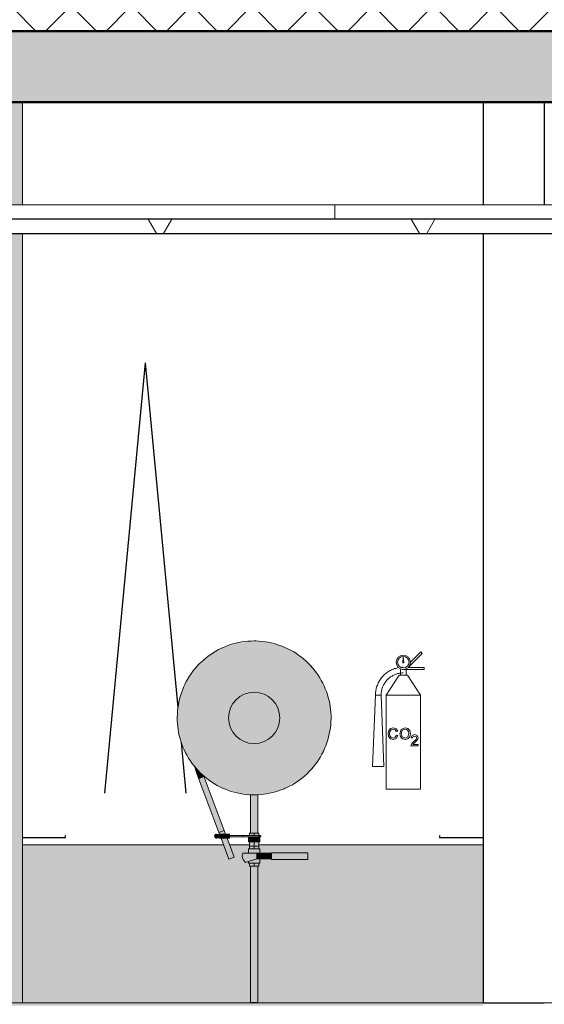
# Model space of a CAD drawing. Extents: x 50445 to 145605, y -10968 to 41989.
# Tile 282 of 338: x 98629 to 100471, y 12182 to 15637. Entities that reach past the tile are written whole.
import ezdxf

# ---------------------------------------------------------------- set-up
doc = ezdxf.new("R2010")
doc.units = 0
doc.header["$LTSCALE"] = 414.30304
doc.header["$MEASUREMENT"] = 0
doc.linetypes.add('stramien', pattern=[22.225, 12.7, -3.175, 3.175, -3.175])
doc.layers.get('0').update_dxf_attribs({"linetype": 'CONTINUOUS'})
for name, color, linetype, lineweight in [('A-CLNG-PATT', 5, 'CONTINUOUS', 25), ('A-CLNG-SUSP', 5, 'CONTINUOUS', 25), ('A-DETL', 5, 'CONTINUOUS', 18), ('A-FLOR-OTLN', 6, 'CONTINUOUS', 18), ('A-FLOR-PATT', 8, 'CONTINUOUS', 50), ('A-GENM', 6, 'CONTINUOUS', 18), ('A-GLAZ', 6, 'CONTINUOUS', 18), ('A-GLAZ-GLAS', 6, 'CONTINUOUS', 25), ('I-WALL', 2, 'CONTINUOUS', 25), ('M-EQPT', 2, 'CONTINUOUS', 18), ('P-SANR-FIXT', 6, 'CONTINUOUS', 18), ('S-COLS', 6, 'CONTINUOUS', 18)]:
    doc.layers.add(name, color=color, linetype=linetype, lineweight=lineweight)
doc.layers.get('A-GLAZ').off()

# ---------------------------------------------------------------- blocks, each defined once
blk = doc.blocks.new('65_KA_brandslanghaspel - 65_KA_brandslanghaspel-V72-plotview doorsnede C C  -  1 op 100')
at = {"layer": 'P-SANR-FIXT'}
for points in [[(18272.8, 12250), (18272.8, 12254), (18217.5, 12259.8), (18164.6, 12277), (18116.5, 12304.8), (18075.1, 12342), (18042.5, 12387), (18019.8, 12437.8), (18008.3, 12492.2), (18008.3, 12547.8), (18020.3, 12603.3), (18044.2, 12655.4), (18075.1, 12698), (18120.6, 12737.6), (18169.7, 12764.6), (18221.5, 12780.6), (18272.8, 12786), (18272.8, 12790), (18212.7, 12782.8), (18157.6, 12763.8), (18105.7, 12730.9), (18094, 12721.6), (18072.2, 12700.7), (18036.5, 12650.1), (18024.6, 12625.5), (18014.5, 12597.2), (18008, 12570.9), (18004.3, 12546.3), (18005.3, 12486.5), (18010.5, 12457.5), (18014.4, 12444.5), (18018, 12431.7), (18023.8, 12416.7), (18042.9, 12379.1), (18060.2, 12354.2), (18070.2, 12342), (18075.1, 12336.9), (18085.2, 12327.4), (18110.4, 12304.8), (18130.7, 12290.8), (18165, 12272.7), (18223.3, 12254.9), (18247.8, 12251.5), (18259.8, 12251.1)], [(18272.8, 12254), (18272.8, 12430), (18242, 12435.5), (18215, 12451.1), (18194.9, 12475), (18184.2, 12504.4), (18184.2, 12535.6), (18194.9, 12565), (18215, 12588.9), (18242, 12604.6), (18272.8, 12610), (18272.8, 12786), (18217.5, 12780.2), (18164.6, 12763), (18116.5, 12735.2), (18075.1, 12698), (18041.2, 12650.1), (18019.8, 12602.2), (18008.3, 12547.8), (18008.3, 12492.2), (18020.9, 12435.5), (18042.5, 12387), (18075.1, 12342), (18116.5, 12304.8), (18164.6, 12277), (18217.5, 12259.8), (18229.2, 12258.6)], [(18272.8, 12254), (18328.1, 12259.8), (18381, 12277), (18429.2, 12304.8), (18470.5, 12342), (18503.2, 12387), (18525.8, 12437.8), (18537.4, 12492.2), (18537.4, 12547.8), (18525.8, 12602.2), (18503.2, 12653), (18470.5, 12698), (18429.2, 12735.2), (18381, 12763), (18328.1, 12780.2), (18272.8, 12786), (18272.8, 12610), (18303.6, 12604.6), (18330.7, 12588.9), (18350.8, 12565), (18361.5, 12535.6), (18361.5, 12504.4), (18350.8, 12475), (18330.7, 12451.1), (18303.6, 12435.4), (18272.8, 12430), (18272.8, 12292.4)], [(18272.8, 12430), (18296.1, 12433.1), (18317.8, 12442.1), (18336.5, 12456.4), (18350.8, 12475), (18359.8, 12496.7), (18362.8, 12520), (18359.8, 12543.3), (18350.8, 12565), (18336.5, 12583.6), (18317.8, 12597.9), (18296.1, 12606.9), (18272.8, 12610), (18249.5, 12606.9), (18227.8, 12597.9), (18209.2, 12583.6), (18194.9, 12565), (18185.9, 12543.3), (18182.8, 12520), (18185.9, 12496.7), (18194.9, 12475), (18209.2, 12456.4), (18229.2, 12441.5), (18249.5, 12433.1)], [(18541.6, 12497.9), (18542.4, 12526.4), (18541.8, 12522.4), (18541.3, 12505.9)], [(18078.5, 12304.9), (18096.9, 12313), (18094, 12319.1), (18068.7, 12344.1), (18065.4, 12347.1), (18078.1, 12306)], [(18149, 12117.8), (18167.7, 12124.8), (18096.9, 12311.9), (18078.5, 12304.8), (18148.9, 12117.9)], [(18272.8, 12115), (18285.3, 12115), (18284.4, 12251.2), (18268.5, 12250.4), (18260.3, 12250), (18260.8, 12115), (18269.6, 12115)], [(18140.3, 12103.3), (18144, 12104), (18140.5, 12104), (18140.1, 12103.4)], [(18141.1, 12105), (18146.1, 12106.7), (18140.5, 12106), (18140.8, 12105.5)], [(18186.2, 12097.5), (18186.2, 12112.5), (18150.5, 12111.5), (18150.5, 12097.5)], [(18193.2, 12103.3), (18191.6, 12105), (18187.7, 12103.3)], [(18191.6, 12105), (18193.2, 12106.7), (18189.3, 12106), (18191.5, 12105)], [(18233.1, 12103.1), (18234.4, 12104.5), (18234.5, 12105), (18193.9, 12104), (18193.6, 12103.1), (18229.2, 12103.1)], [(18194.2, 12105), (18234.2, 12106), (18233.1, 12106.9), (18193.9, 12106), (18194.1, 12105.5)], [(18272.8, 12085), (18272.8, 12100), (18252.8, 12100), (18252.8, 12085)], [(18292.8, 12085), (18292.8, 12100), (18272.8, 12100), (18272.8, 12085)], [(18242.6, 12012.9), (18280, 12025), (18280, 12045), (18232.5, 12045), (18231.2, 12038), (18231.6, 12030.8), (18233.7, 12024), (18237.5, 12017.9)], [(18296.1, 12025), (18296.1, 12045), (18280, 12045), (18280, 12025)], [(18296.1, 12025), (18333.9, 12025), (18333.9, 12045), (18296.1, 12045)], [(18460.9, 12023), (18460.9, 12047), (18333.9, 12047), (18333.9, 12023)], [(18272.8, 11521.4), (18285.3, 11521.4), (18284.9, 12000), (18260.3, 12000), (18260.8, 11521.4), (18269.6, 11521.4)]]:
    blk.add_hatch(color=256, dxfattribs=at).paths.add_polyline_path(points, flags=0)
h = blk.add_hatch(color=256, dxfattribs=at)
h.paths.add_polyline_path([(18272.8, 12250), (18333, 12257.2), (18388.1, 12276.2), (18439.9, 12309.1), (18446.8, 12314.1), (18473.5, 12339.3), (18507.7, 12387), (18521.1, 12414.5), (18531.2, 12442.8), (18537.7, 12469.1), (18541.3, 12493.7), (18540.4, 12553.5), (18535.1, 12582.5), (18531.3, 12595.5), (18527.6, 12608.3), (18521.9, 12623.3), (18502.8, 12660.9), (18485.4, 12685.8), (18475.4, 12698), (18470.5, 12703.1), (18460.5, 12712.6), (18435.3, 12735.2), (18415, 12749.2), (18380.7, 12767.3), (18322.4, 12785.1), (18297.9, 12788.5), (18272.8, 12788.8), (18272.8, 12786), (18328.1, 12780.2), (18381, 12763), (18429.2, 12735.2), (18470.5, 12698), (18504.5, 12650.1), (18525.8, 12602.2), (18537.4, 12547.8), (18537.4, 12492.2), (18524.8, 12435.5), (18501.5, 12384.6), (18470.5, 12342), (18425, 12302.4), (18376, 12275.4), (18324.1, 12259.4), (18272.8, 12254), (18272.8, 12251.2)], flags=0)
h.paths.add_polyline_path([(18532.3, 12590.7), (18529.2, 12602.2), (18532.2, 12591.1)], flags=0)
h = blk.add_hatch(color=256, dxfattribs=at)
h.paths.add_polyline_path([(18146.1, 12106.7), (18141.1, 12105), (18140.3, 12106.7), (18145.4, 12106.7)], flags=0)
h.paths.add_polyline_path([(18139.2, 12097.8), (18146.1, 12099.7), (18147.9, 12103.1), (18146.1, 12104), (18146.6, 12106.9), (18148.4, 12107), (18146.1, 12110.6), (18143.1, 12112.3), (18135.9, 12110.3), (18134.7, 12108.8), (18133.7, 12105), (18134.7, 12101.3)], flags=0)
h.paths.add_polyline_path([(18144.3, 12103.3), (18140.1, 12103.4), (18141.2, 12105), (18146.1, 12103.3)], flags=0)
h = blk.add_hatch(color=256, dxfattribs=at)
h.paths.add_polyline_path([(18146.1, 12105), (18150.5, 12106), (18150.5, 12106.9), (18146.1, 12106), (18146.1, 12105)], flags=0)
h.paths.add_polyline_path([(18186.2, 12105), (18187.7, 12106), (18187, 12106.9), (18186.2, 12106), (18186.2, 12105)], flags=0)
h = blk.add_hatch(color=256, dxfattribs=at)
h.paths.add_polyline_path([(18146.1, 12103.1), (18150.5, 12104.1), (18150.5, 12105), (18146.1, 12104), (18146.1, 12103.1)], flags=0)
h.paths.add_polyline_path([(18186.2, 12103.1), (18187.7, 12104), (18186.8, 12105), (18186.2, 12104), (18186.2, 12103.1)], flags=0)
h = blk.add_hatch(color=256, dxfattribs=at)
h.paths.add_polyline_path([(18184.2, 12024.2), (18202.6, 12032.1), (18176.9, 12097.5), (18156.6, 12097.5), (18184.2, 12024.3)], flags=0)
h.paths.add_polyline_path([(18167, 12112.5), (18172.3, 12112.5), (18167.4, 12124.7), (18149, 12117.8), (18151.7, 12112.5), (18166.7, 12112.5)], flags=0)
h = blk.add_hatch(color=256, dxfattribs=at)
h.paths.add_polyline_path([(18193.2, 12106.7), (18193.6, 12106.9), (18234.2, 12106), (18234.5, 12105), (18285.5, 12106), (18284.6, 12107), (18192.8, 12106.7)], flags=0)
h.paths.add_polyline_path([(18194.2, 12105), (18192.9, 12106.4), (18191.6, 12105), (18194.1, 12105)], flags=0)
h.paths.add_polyline_path([(18187.7, 12105), (18189.3, 12106), (18187.7, 12105.5), (18187.7, 12105.4)], flags=0)
h = blk.add_hatch(color=256, dxfattribs=at)
h.paths.add_polyline_path([(18278.7, 12103), (18285.5, 12104), (18285.7, 12105), (18234.2, 12104), (18233.1, 12103.1), (18233.9, 12103)], flags=0)
h.paths.add_polyline_path([(18193.2, 12103.3), (18193.6, 12105), (18192.7, 12103.9), (18193, 12103.5)], flags=0)
h.paths.add_polyline_path([(18187.7, 12103.3), (18188.9, 12105), (18187.7, 12103.9), (18187.7, 12103.5)], flags=0)
h = blk.add_hatch(color=256, dxfattribs=at)
h.paths.add_polyline_path([(18256.8, 12070), (18272.8, 12070), (18272.8, 12085), (18256.8, 12085)], flags=0)
h.paths.add_polyline_path([(18256.8, 12100), (18272.8, 12100.4), (18272.8, 12103), (18256.8, 12103), (18256.8, 12100)], flags=0)
h.paths.add_polyline_path([(18256.8, 12107), (18272.8, 12107.8), (18272.8, 12115), (18256.8, 12115), (18256.8, 12110)], flags=0)
h = blk.add_hatch(color=256, dxfattribs=at)
h.paths.add_polyline_path([(18272.8, 12070), (18288.8, 12070), (18288.8, 12085), (18272.8, 12085)], flags=0)
h.paths.add_polyline_path([(18288.8, 12100), (18288.6, 12115), (18272.8, 12115), (18272.8, 12107), (18285.5, 12106), (18285.1, 12103.3), (18284.6, 12103), (18272.8, 12103), (18272.8, 12100), (18288.6, 12100)], flags=0)
h.paths.add_polyline_path([(18288.2, 12105), (18285.7, 12106.4), (18288.4, 12106), (18288.3, 12105.5)], flags=0)
h.paths.add_polyline_path([(18288.6, 12103.2), (18287.1, 12104.5), (18288.4, 12104)], flags=0)
h = blk.add_hatch(color=256, dxfattribs=at)
h.paths.add_polyline_path([(18290.5, 12103.1), (18294.8, 12105), (18290.6, 12105)], flags=0)
h.paths.add_polyline_path([(18288.6, 12103.2), (18287.1, 12104.5), (18285.7, 12103.6)], flags=0)
h = blk.add_hatch(color=256, dxfattribs=at)
h.paths.add_polyline_path([(18290.6, 12105), (18294.8, 12105), (18290.5, 12106.9)], flags=0)
h.paths.add_polyline_path([(18288.2, 12105), (18288.6, 12106.8), (18287.1, 12105.5)], flags=0)
h = blk.add_hatch(color=256, dxfattribs=at)
h.paths.add_polyline_path([(18252.8, 12010), (18292.8, 12010), (18292.1, 12025), (18279.4, 12024), (18252.8, 12015.9), (18252.8, 12012.9)], flags=0)
h.paths.add_polyline_path([(18254.9, 12045), (18292.8, 12045), (18292.1, 12060), (18252.8, 12060), (18253.5, 12045)], flags=0)
h = blk.add_hatch(color=256, dxfattribs=at)
h.paths.add_polyline_path([(18272.8, 12000), (18272.8, 12010), (18256.8, 12010), (18256.8, 12000)], flags=0)
h.paths.add_polyline_path([(18267.6, 12060), (18272.8, 12060), (18271.8, 12070), (18256.8, 12070), (18256.8, 12060), (18262.8, 12060)], flags=0)
h = blk.add_hatch(color=256, dxfattribs=at)
h.paths.add_polyline_path([(18288.8, 12000), (18288.8, 12010), (18272.8, 12010), (18272.8, 12000)], flags=0)
h.paths.add_polyline_path([(18282.8, 12060), (18288.8, 12060), (18288.8, 12070), (18272.8, 12070), (18272.8, 12060), (18278.2, 12060)], flags=0)
for p, q in [((18078.5, 12304.9), (18149, 12117.8)), ((18097.2, 12312), (18095, 12318.2)), ((18167.7, 12124.8), (18097.2, 12312)), ((18260.3, 12251.1), (18260.3, 12115)), ((18285.3, 12115), (18285.3, 12251.3)), ((18141, 12103), (18140.9, 12103)), ((18150.5, 12107), (18146.1, 12107)), ((18146.1, 12103), (18150.5, 12103)), ((18147.9, 12103), (18150.5, 12103)), ((18150.5, 12107), (18148.4, 12107)), ((18149, 12117.8), (18167.7, 12124.8)), ((18167.7, 12124.8), (18149, 12117.8)), ((18149, 12117.8), (18151, 12112.5)), ((18186.2, 12112.5), (18150.5, 12112.5)), ((18150.5, 12097.5), (18150.5, 12112.5)), ((18150.5, 12097.5), (18186.2, 12097.5)), ((18156.5, 12097.8), (18184.2, 12024.2)), ((18172.4, 12112.3), (18167.7, 12124.8)), ((18203, 12031.3), (18177.8, 12098)), ((18186.2, 12112.5), (18186.2, 12097.5)), ((18284.6, 12107), (18186.2, 12107)), ((18187.7, 12107), (18186.2, 12107)), ((18186.2, 12103), (18284.6, 12103)), ((18186.2, 12103), (18187.7, 12103)), ((18232.6, 12107), (18192.3, 12107)), ((18192.3, 12103), (18232.6, 12103)), ((18252.8, 12100), (18272.8, 12100)), ((18252.8, 12085), (18252.8, 12100)), ((18256.8, 12115), (18272.8, 12115)), ((18256.8, 12106.7), (18256.8, 12115)), ((18256.8, 12100), (18256.8, 12103.3)), ((18272.8, 12115), (18288.8, 12115)), ((18272.8, 12115), (18272.8, 12106.7)), ((18272.8, 12103.3), (18272.8, 12100)), ((18272.8, 12100), (18292.8, 12100)), ((18272.8, 12085), (18272.8, 12100)), ((18288.8, 12100), (18288.8, 12115)), ((18292.8, 12085), (18292.8, 12100)), ((18272.8, 12085), (18252.8, 12085)), ((18252.8, 12060), (18252.8, 12045)), ((18252.8, 12060), (18292.8, 12060)), ((18256.8, 12070), (18256.8, 12085)), ((18272.8, 12070), (18256.8, 12070)), ((18256.8, 12070), (18272.8, 12070)), ((18256.8, 12060), (18256.8, 12070)), ((18292.8, 12085), (18272.8, 12085)), ((18272.8, 12085), (18272.8, 12070)), ((18288.8, 12070), (18272.8, 12070)), ((18272.8, 12070), (18288.8, 12070)), ((18272.8, 12070), (18272.8, 12060)), ((18288.8, 12070), (18288.8, 12085)), ((18288.8, 12060), (18288.8, 12070)), ((18292.8, 12045), (18292.8, 12060)), ((18203, 12031.3), (18184.2, 12024.2)), ((18280, 12045), (18232.5, 12045)), ((18242.6, 12012.9), (18282.8, 12025)), ((18280, 12045), (18296.1, 12045)), ((18296.1, 12025), (18280, 12025)), ((18292.8, 12010), (18292.8, 12025)), ((18296.1, 12045), (18333.9, 12045)), ((18296.1, 12025), (18296.1, 12045)), ((18333.9, 12025), (18296.1, 12025)), ((18333.9, 12047), (18460.9, 12047)), ((18333.9, 12023), (18333.9, 12047)), ((18460.9, 12047), (18460.9, 12023)), ((18252.8, 12015.9), (18252.8, 12010)), ((18292.8, 12010), (18252.8, 12010)), ((18256.8, 12000), (18256.8, 12010)), ((18272.8, 12000), (18256.8, 12000)), ((18260.3, 12000), (18260.3, 11521.4)), ((18272.8, 12010), (18272.8, 12000)), ((18288.8, 12000), (18272.8, 12000)), ((18285.3, 11521.4), (18285.3, 12000)), ((18288.8, 12000), (18288.8, 12010)), ((18460.9, 12023), (18333.9, 12023)), ((18285.3, 11521.4), (18260.3, 11521.4))]:
    blk.add_line(p, q, dxfattribs=at)
at = {"layer": 'P-SANR-FIXT', "flags": 128}
for points in [[(18272.8, 12790), (18262, 12789.8), (18251.2, 12789.1), (18240.5, 12788.1), (18229.8, 12786.6), (18219.2, 12784.6), (18208.6, 12782.3), (18198.2, 12779.5), (18187.9, 12776.3), (18177.7, 12772.7), (18167.7, 12768.7), (18157.8, 12764.3), (18148.1, 12759.5), (18138.7, 12754.3), (18129.4, 12748.8), (18120.4, 12742.8), (18111.6, 12736.6), (18103.1, 12729.9), (18094.8, 12723), (18086.8, 12715.7), (18079.1, 12708.1), (18071.8, 12700.2), (18064.7, 12692), (18058, 12683.6), (18051.6, 12674.9), (18045.6, 12665.9), (18040, 12656.7), (18034.7, 12647.3), (18029.8, 12637.6), (18025.3, 12627.8), (18021.2, 12617.8), (18017.5, 12607.7), (18014.2, 12597.4), (18011.3, 12587), (18008.8, 12576.5), (18006.8, 12565.9), (18005.1, 12555.2), (18003.9, 12544.5), (18003.2, 12533.7), (18002.8, 12522.9), (18002.9, 12512.1), (18003.5, 12501.3), (18004.4, 12490.6), (18005.8, 12479.9), (18007.6, 12469.2), (18009.9, 12458.7), (18012.5, 12448.2), (18015.6, 12437.8), (18019.1, 12427.6), (18023, 12417.5), (18027.3, 12407.6), (18032, 12397.9), (18037.1, 12388.4), (18042.5, 12379.1), (18048.4, 12370), (18054.5, 12361.1), (18061.1, 12352.5), (18067.9, 12344.2), (18075.1, 12336.1), (18082.6, 12328.4), (18090.5, 12320.9), (18098.6, 12313.8), (18106.9, 12307), (18115.6, 12300.5), (18124.5, 12294.4), (18133.6, 12288.6), (18143, 12283.3), (18152.6, 12278.3), (18162.3, 12273.6), (18172.3, 12269.4), (18182.4, 12265.6), (18192.6, 12262.2), (18203, 12259.2), (18213.5, 12256.6), (18224.1, 12254.4), (18234.7, 12252.7), (18245.4, 12251.4), (18256.2, 12250.5), (18267, 12250.1), (18272.8, 12250)], [(18272.8, 12790), (18262, 12789.8), (18251.2, 12789.1), (18240.5, 12788.1), (18229.8, 12786.6), (18219.2, 12784.6), (18208.6, 12782.3), (18198.2, 12779.5), (18187.9, 12776.3), (18177.7, 12772.7), (18167.7, 12768.7), (18164, 12767)], [(18272.8, 12250), (18283.6, 12250.2), (18294.4, 12250.9), (18305.1, 12251.9), (18315.8, 12253.4), (18326.5, 12255.4), (18337, 12257.7), (18347.4, 12260.5), (18357.8, 12263.7), (18367.9, 12267.3), (18378, 12271.3), (18387.8, 12275.7), (18397.5, 12280.5), (18407, 12285.7), (18416.2, 12291.2), (18425.3, 12297.2), (18434.1, 12303.4), (18442.6, 12310.1), (18450.9, 12317), (18458.8, 12324.3), (18466.5, 12331.9), (18473.9, 12339.8), (18480.9, 12348), (18487.6, 12356.4), (18494, 12365.1), (18500, 12374.1), (18505.7, 12383.3), (18511, 12392.7), (18515.9, 12402.4), (18520.4, 12412.2), (18524.5, 12422.2), (18528.2, 12432.3), (18531.5, 12442.6), (18534.4, 12453), (18536.8, 12463.5), (18538.9, 12474.1), (18540.5, 12484.8), (18541.7, 12495.5), (18542.5, 12506.3), (18542.8, 12517.1), (18542.7, 12527.9), (18542.2, 12538.7), (18541.2, 12549.4), (18539.8, 12560.1), (18538, 12570.8), (18535.8, 12581.3), (18533.1, 12591.8), (18530, 12602.2), (18526.5, 12612.4), (18522.6, 12622.5), (18518.3, 12632.4), (18513.6, 12642.1), (18508.6, 12651.6), (18503.1, 12660.9), (18497.3, 12670), (18491.1, 12678.9), (18484.6, 12687.5), (18477.7, 12695.8), (18470.5, 12703.9), (18463, 12711.6), (18455.2, 12719.1), (18447.1, 12726.2), (18438.7, 12733), (18430.1, 12739.5), (18421.2, 12745.6), (18412, 12751.4), (18402.6, 12756.7), (18393.1, 12761.7), (18383.3, 12766.4), (18373.4, 12770.6), (18363.3, 12774.4), (18353, 12777.8), (18342.7, 12780.8), (18332.2, 12783.4), (18321.6, 12785.6), (18310.9, 12787.3), (18300.2, 12788.6), (18289.4, 12789.5), (18278.7, 12789.9), (18272.8, 12790)], [(18473.2, 12700.9), (18470.5, 12703.9), (18463, 12711.6), (18455.2, 12719.1), (18447.1, 12726.2), (18438.7, 12733), (18430.1, 12739.5), (18421.2, 12745.6), (18412, 12751.4), (18402.6, 12756.7), (18393.1, 12761.7), (18383.3, 12766.4), (18373.4, 12770.6), (18363.3, 12774.4), (18353, 12777.8), (18342.7, 12780.8), (18332.2, 12783.4), (18321.6, 12785.6), (18310.9, 12787.3), (18300.2, 12788.6), (18289.4, 12789.5), (18278.7, 12789.9), (18272.8, 12790)], [(18162.3, 12766.3), (18157.8, 12764.3), (18148.1, 12759.5), (18138.7, 12754.3), (18129.4, 12748.8), (18120.4, 12742.8), (18111.6, 12736.6), (18103.1, 12729.9), (18094.8, 12723), (18086.8, 12715.7), (18079.1, 12708.1), (18071.8, 12700.2), (18064.7, 12692), (18058, 12683.6), (18051.6, 12674.9), (18045.6, 12665.9), (18040, 12656.7), (18034.7, 12647.3), (18029.8, 12637.6), (18025.3, 12627.8), (18021.2, 12617.8), (18017.5, 12607.7), (18016.4, 12604.4)], [(18529.4, 12436.1), (18531.5, 12442.6), (18534.4, 12453), (18536.8, 12463.5), (18538.9, 12474.1), (18540.5, 12484.8), (18541.7, 12495.5), (18542.5, 12506.3), (18542.8, 12517.1), (18542.7, 12527.9), (18542.2, 12538.7), (18541.2, 12549.4), (18539.8, 12560.1), (18538, 12570.8), (18535.8, 12581.3), (18533.1, 12591.8), (18530, 12602.2), (18526.5, 12612.4), (18522.6, 12622.5), (18518.3, 12632.4), (18513.6, 12642.1), (18508.6, 12651.6), (18503.1, 12660.9), (18497.3, 12670), (18491.1, 12678.9), (18484.6, 12687.5), (18477.7, 12695.8), (18473.6, 12700.5)], [(18016.2, 12603.9), (18014.2, 12597.4), (18011.3, 12587), (18008.8, 12576.5), (18006.8, 12565.9), (18005.1, 12555.2), (18003.9, 12544.5), (18003.2, 12533.7), (18002.8, 12522.9), (18002.9, 12512.1), (18003.5, 12501.3), (18004.4, 12490.6), (18005.8, 12479.9), (18007.6, 12469.2), (18009.9, 12458.7), (18012.5, 12448.2), (18015.6, 12437.8), (18019.1, 12427.6), (18023, 12417.5), (18027.3, 12407.6), (18032, 12397.9), (18037.1, 12388.4), (18042.5, 12379.1), (18048.4, 12370), (18054.5, 12361.1), (18061.1, 12352.5), (18065.4, 12347.3)], [(18256.8, 12519.9), (18256.8, 12520), (18256.8, 12520)], [(18288.8, 12520), (18288.8, 12520), (18288.8, 12519.9)], [(18383.3, 12273.7), (18387.8, 12275.7), (18397.5, 12280.5), (18407, 12285.7), (18416.2, 12291.2), (18425.3, 12297.2), (18434.1, 12303.4), (18442.6, 12310.1), (18450.9, 12317), (18458.8, 12324.3), (18466.5, 12331.9), (18473.9, 12339.8), (18480.9, 12348), (18487.6, 12356.4), (18494, 12365.1), (18500, 12374.1), (18505.7, 12383.3), (18511, 12392.7), (18515.9, 12402.4), (18520.4, 12412.2), (18524.5, 12422.2), (18528.2, 12432.3), (18529.2, 12435.5)], [(18063.2, 12351), (18070.3, 12328.1), (18078.4, 12305.1), (18078.5, 12304.9)], [(18095.9, 12316.1), (18098.6, 12313.8), (18106.9, 12307), (18115.6, 12300.5), (18124.5, 12294.4), (18133.6, 12288.6), (18143, 12283.3), (18152.6, 12278.3), (18162.3, 12273.6), (18172.3, 12269.4), (18182.4, 12265.6), (18192.6, 12262.2), (18203, 12259.2), (18213.5, 12256.6), (18224.1, 12254.4), (18234.7, 12252.7), (18245.4, 12251.4), (18256.2, 12250.5), (18267, 12250.1), (18272.8, 12250)], [(18272.8, 12250), (18283.6, 12250.2), (18294.4, 12250.9), (18305.1, 12251.9), (18315.8, 12253.4), (18326.5, 12255.4), (18337, 12257.7), (18347.4, 12260.5), (18357.8, 12263.7), (18367.9, 12267.3), (18378, 12271.3), (18381.7, 12273)], [(18140.9, 12107), (18141, 12107), (18141, 12107), (18141.1, 12107)], [(18141.1, 12107), (18141.1, 12107), (18141.1, 12107), (18141.1, 12107), (18141.1, 12107), (18141.2, 12107)], [(18146.1, 12107), (18145.9, 12107), (18145.7, 12107), (18145.5, 12107), (18145.3, 12107), (18145.1, 12107), (18144.9, 12107), (18144.7, 12107), (18144.5, 12107), (18144.3, 12107), (18144.1, 12107), (18143.9, 12107), (18143.7, 12107), (18143.6, 12107), (18143.4, 12107), (18143.2, 12107), (18143.1, 12107), (18142.9, 12107), (18142.8, 12107), (18142.6, 12107), (18142.5, 12107), (18142.3, 12107), (18142.2, 12107), (18142.1, 12107), (18142, 12107), (18141.8, 12107), (18141.7, 12107), (18141.6, 12107), (18141.6, 12107), (18141.5, 12107), (18141.4, 12107), (18141.3, 12107), (18141.3, 12107), (18141.2, 12107), (18141.2, 12107), (18141.1, 12107), (18141.1, 12107), (18141.1, 12107), (18141.1, 12107), (18141.1, 12107)], [(18141.1, 12103), (18141.1, 12103), (18141.1, 12103), (18141.1, 12103), (18141.1, 12103), (18141.1, 12103)], [(18141.1, 12103), (18141.1, 12103), (18141.1, 12103), (18141.1, 12103), (18141.1, 12103), (18141.2, 12103), (18141.2, 12103), (18141.2, 12103), (18141.3, 12103), (18141.4, 12103), (18141.4, 12103), (18141.5, 12103), (18141.6, 12103), (18141.7, 12103), (18141.8, 12103), (18141.9, 12103), (18142, 12103), (18142.2, 12103), (18142.3, 12103), (18142.4, 12103), (18142.6, 12103), (18142.7, 12103), (18142.9, 12103), (18143, 12103), (18143.2, 12103), (18143.4, 12103), (18143.5, 12103), (18143.7, 12103), (18143.9, 12103), (18144.1, 12103), (18144.2, 12103), (18144.4, 12103), (18144.6, 12103), (18144.8, 12103), (18145, 12103), (18145.2, 12103), (18145.4, 12103), (18145.6, 12103), (18145.8, 12103), (18146, 12103), (18146.1, 12103)], [(18192.3, 12107), (18192.2, 12107), (18192.1, 12107), (18192.1, 12107), (18192, 12107), (18191.9, 12107), (18191.7, 12107), (18191.6, 12107), (18191.5, 12107), (18191.4, 12107), (18191.2, 12107), (18191.1, 12107), (18190.9, 12107), (18190.8, 12107), (18190.6, 12107), (18190.5, 12107), (18190.3, 12107), (18190.1, 12107), (18189.9, 12107), (18189.8, 12107), (18189.6, 12107), (18189.4, 12107), (18189.2, 12107), (18189, 12107), (18188.8, 12107), (18188.6, 12107), (18188.4, 12107), (18188.2, 12107), (18188, 12107), (18187.8, 12107), (18187.7, 12107)], [(18187.7, 12103), (18187.9, 12103), (18188.1, 12103), (18188.3, 12103), (18188.5, 12103), (18188.7, 12103), (18188.9, 12103), (18189.1, 12103), (18189.2, 12103), (18189.4, 12103), (18189.6, 12103), (18189.8, 12103), (18190, 12103), (18190.2, 12103), (18190.3, 12103), (18190.5, 12103), (18190.7, 12103), (18190.8, 12103), (18191, 12103), (18191.1, 12103), (18191.3, 12103), (18191.4, 12103), (18191.5, 12103), (18191.6, 12103), (18191.8, 12103), (18191.9, 12103), (18192, 12103), (18192.1, 12103), (18192.2, 12103), (18192.3, 12103), (18192.3, 12103)], [(18294.3, 12107), (18294.3, 12107), (18294.3, 12107), (18294.2, 12107), (18294.1, 12107), (18293.9, 12107), (18293.7, 12107), (18293.5, 12107), (18293.2, 12107), (18292.9, 12107), (18292.6, 12107), (18292.3, 12107), (18291.9, 12107), (18291.5, 12107), (18291, 12107), (18290.6, 12107), (18290.1, 12107), (18289.5, 12107), (18289, 12107), (18288.4, 12107), (18287.8, 12107), (18287.2, 12107), (18286.5, 12107), (18285.9, 12107), (18285.2, 12107), (18284.6, 12107)], [(18284.6, 12103), (18285.3, 12103), (18286, 12103), (18286.7, 12103), (18287.3, 12103), (18287.9, 12103), (18288.5, 12103), (18289.1, 12103), (18289.7, 12103), (18290.2, 12103), (18290.7, 12103), (18291.1, 12103), (18291.6, 12103), (18292, 12103), (18292.4, 12103), (18292.7, 12103), (18293, 12103), (18293.3, 12103), (18293.5, 12103), (18293.7, 12103), (18293.9, 12103), (18294.1, 12103), (18294.2, 12103), (18294.3, 12103), (18294.3, 12103), (18294.3, 12103)], [(18289, 12107), (18289.5, 12107), (18290.1, 12107), (18290.6, 12107), (18291, 12107), (18291.5, 12107), (18291.9, 12107), (18292.3, 12107), (18292.6, 12107), (18292.9, 12107), (18293.2, 12107), (18293.5, 12107), (18293.7, 12107), (18293.9, 12107), (18294, 12107), (18294.2, 12107), (18294.3, 12107), (18294.3, 12107), (18294.3, 12107)], [(18294.3, 12103), (18294.3, 12103), (18294.3, 12103), (18294.2, 12103), (18294.1, 12103), (18293.9, 12103), (18293.7, 12103), (18293.5, 12103), (18293.2, 12103), (18292.9, 12103), (18292.6, 12103), (18292.3, 12103), (18291.9, 12103), (18291.5, 12103), (18291, 12103), (18290.6, 12103), (18290.1, 12103), (18289.5, 12103), (18289, 12103)], [(18294.3, 12107), (18294.4, 12107), (18294.5, 12107), (18294.6, 12107), (18294.6, 12107), (18294.7, 12107), (18294.8, 12106.9), (18294.9, 12106.9), (18295, 12106.9), (18295, 12106.9), (18295.1, 12106.8), (18295.2, 12106.8), (18295.2, 12106.8), (18295.3, 12106.7), (18295.4, 12106.7), (18295.5, 12106.7), (18295.5, 12106.6), (18295.6, 12106.6), (18295.6, 12106.5), (18295.7, 12106.4), (18295.8, 12106.4), (18295.8, 12106.3), (18295.9, 12106.3), (18295.9, 12106.2), (18296, 12106.1), (18296, 12106.1), (18296.1, 12106), (18296.1, 12105.9), (18296.1, 12105.9), (18296.2, 12105.8), (18296.2, 12105.7), (18296.2, 12105.6), (18296.2, 12105.6), (18296.3, 12105.5), (18296.3, 12105.4), (18296.3, 12105.3), (18296.3, 12105.3), (18296.3, 12105.2), (18296.3, 12105.1), (18296.3, 12105), (18296.3, 12105)], [(18296.3, 12105), (18296.3, 12104.9), (18296.3, 12104.8), (18296.3, 12104.8), (18296.3, 12104.7), (18296.3, 12104.6), (18296.3, 12104.5), (18296.2, 12104.4), (18296.2, 12104.4), (18296.2, 12104.3), (18296.2, 12104.2), (18296.1, 12104.1), (18296.1, 12104.1), (18296.1, 12104), (18296, 12103.9), (18296, 12103.9), (18295.9, 12103.8), (18295.9, 12103.7), (18295.8, 12103.7), (18295.8, 12103.6), (18295.7, 12103.6), (18295.7, 12103.5), (18295.6, 12103.5), (18295.5, 12103.4), (18295.5, 12103.4), (18295.4, 12103.3), (18295.3, 12103.3), (18295.3, 12103.2), (18295.2, 12103.2), (18295.1, 12103.2), (18295, 12103.1), (18295, 12103.1), (18294.9, 12103.1), (18294.8, 12103.1), (18294.7, 12103), (18294.7, 12103), (18294.6, 12103), (18294.5, 12103), (18294.4, 12103), (18294.3, 12103), (18294.3, 12103)]]:
    blk.add_lwpolyline(points, dxfattribs=at)
at = {"layer": 'P-SANR-FIXT'}
for centre, radius, start, end in [((18272.8, 12520), 90, 90, 270), ((18272.8, 12520), 90, 90, 270), ((18272.8, 12520), 90, 270, 90), ((18272.8, 12520), 90, 270, 90), ((18141.2, 12105), 7.5, 90, 270), ((18141.2, 12105), 7.5, 15, 90), ((18141.2, 12105), 7.5, 270, 345), ((18260.1, 12036), 29, 161.9122, 232.9561)]:
    blk.add_arc(centre, radius, start, end, dxfattribs=at)
for start_param, end_param in [(4.712389, 6.544985), (2.879793, 4.712389)]:
    blk.add_ellipse((18232.6, 12105), major_axis=(0, 2), ratio=0.928266, start_param=start_param, end_param=end_param, dxfattribs=at)
blk = doc.blocks.new('65_KA_poederblusser - 65_KA_poederblusser-4930909-plotview doorsnede C C  -  1 op 100')
at = {"layer": 'M-EQPT'}
for p, q in [((18815.2, 5698.5), (18863.1, 5746.4)), ((18858, 5751.5), (18821.5, 5715)), ((18863.1, 5746.4), (18858, 5751.5)), ((18796.6, 5733.9), (18794.8, 5713.6)), ((18794.8, 5713.6), (18798.7, 5713.6)), ((18798.7, 5713.6), (18796.6, 5733.9)), ((18781.6, 5670), (18736.6, 5600)), ((18781.6, 5670), (18811.6, 5670)), ((18786.6, 5690), (18786.6, 5670)), ((18794, 5690), (18805.3, 5690)), ((18805.3, 5690), (18869.8, 5690)), ((18806.6, 5670), (18806.6, 5690)), ((18856.6, 5600), (18811.6, 5670)), ((18869.8, 5696.7), (18813.5, 5696.7)), ((18869.8, 5690), (18869.8, 5696.7)), ((18698.7, 5599.8), (18688.7, 5349.8)), ((18718.7, 5599.8), (18698.7, 5599.8)), ((18728.7, 5349.8), (18718.7, 5599.8)), ((18736.6, 5600), (18736.6, 5270)), ((18736.6, 5600), (18856.6, 5600)), ((18856.6, 5270), (18856.6, 5600)), ((18745.3, 5475.8), (18743, 5465.1)), ((18743, 5465.1), (18745, 5454.6)), ((18751.9, 5482.8), (18745.3, 5475.8)), ((18747.9, 5465.1), (18749.1, 5472.4)), ((18749.4, 5456.6), (18747.9, 5465.1)), ((18749.1, 5472.4), (18753.5, 5478.1)), ((18761.4, 5485.1), (18751.9, 5482.8)), ((18753.5, 5478.1), (18761.2, 5480.2)), ((18761.2, 5480.2), (18767.8, 5478.3)), ((18771.2, 5482.1), (18761.4, 5485.1)), ((18767.8, 5478.3), (18771.9, 5472.2)), ((18772.5, 5459.1), (18768.3, 5451.9)), ((18776.8, 5473.4), (18771.2, 5482.1)), ((18771.9, 5472.2), (18776.8, 5473.4)), ((18777.4, 5457.9), (18772.5, 5459.1)), ((18789.1, 5479.5), (18783.8, 5464.2)), ((18783.8, 5464.2), (18786.1, 5454.4)), ((18788.8, 5464.2), (18792.9, 5476.4)), ((18792.7, 5453.3), (18788.8, 5464.2)), ((18796.6, 5482.6), (18789.1, 5479.5)), ((18792.9, 5476.4), (18796.6, 5477.8)), ((18802.6, 5485), (18796.6, 5482.6)), ((18796.6, 5477.8), (18802.7, 5480.1)), ((18812.4, 5482.5), (18802.6, 5485)), ((18802.7, 5480.1), (18809.9, 5478.2)), ((18809.9, 5478.2), (18814.8, 5472.8)), ((18819.1, 5475.2), (18812.4, 5482.5)), ((18816.5, 5464.7), (18812.5, 5453.4)), ((18814.8, 5472.8), (18816.5, 5464.7)), ((18819, 5454), (18821.4, 5464.7)), ((18821.4, 5464.7), (18819.1, 5475.2)), ((18836.2, 5461.2), (18827.4, 5458.4)), ((18845, 5458), (18836.2, 5461.2)), ((18745, 5454.6), (18751, 5447.1)), ((18754, 5451.2), (18749.4, 5456.6)), ((18751, 5447.1), (18761.3, 5444.5)), ((18760.8, 5449.4), (18754, 5451.2)), ((18768.3, 5451.9), (18760.8, 5449.4)), ((18761.3, 5444.5), (18771.6, 5447.9)), ((18771.6, 5447.9), (18777.4, 5457.9)), ((18786.1, 5454.4), (18792.7, 5447.1)), ((18796.6, 5451.8), (18792.7, 5453.3)), ((18792.7, 5447.1), (18796.6, 5446.1)), ((18802.6, 5449.4), (18796.6, 5451.8)), ((18796.6, 5446.1), (18802.6, 5444.4)), ((18812.5, 5453.4), (18802.6, 5449.4)), ((18802.6, 5444.4), (18812.1, 5446.9)), ((18812.1, 5446.9), (18819, 5454)), ((18823.6, 5425.2), (18823.1, 5421.8)), ((18826.6, 5430.4), (18823.6, 5425.2)), ((18827.4, 5458.4), (18823.7, 5450.1)), ((18823.7, 5450.1), (18828.6, 5449.5)), ((18832.7, 5436.1), (18826.6, 5430.4)), ((18828.6, 5449.5), (18830.7, 5454.5)), ((18829.6, 5426.7), (18831.8, 5429.2)), ((18848.9, 5426.7), (18829.6, 5426.7)), ((18830.7, 5454.5), (18836.1, 5456.3)), ((18831.8, 5429.2), (18837.5, 5434)), ((18841.2, 5444.3), (18832.7, 5436.1)), ((18836.1, 5456.3), (18841.4, 5454.4)), ((18837.5, 5434), (18844.5, 5440.7)), ((18843.4, 5449.9), (18841.2, 5444.3)), ((18841.4, 5454.4), (18843.4, 5449.9)), ((18844.5, 5440.7), (18847.4, 5445.6)), ((18848.3, 5450.2), (18845, 5458)), ((18847.4, 5445.6), (18848.3, 5450.2)), ((18848.9, 5421.8), (18848.9, 5426.7)), ((18823.1, 5421.8), (18848.9, 5421.8)), ((18728.7, 5349.8), (18688.7, 5349.8)), ((18856.6, 5270), (18736.6, 5270))]:
    blk.add_line(p, q, dxfattribs=at)
at = {"layer": 'M-EQPT', "flags": 128}
for points in [[(18780.2, 5696.3), (18777.1, 5695.8), (18773.3, 5694.9), (18769.5, 5693.9), (18765.8, 5692.8), (18762.1, 5691.5), (18758.5, 5690), (18754.9, 5688.4), (18751.4, 5686.7), (18748, 5684.8), (18744.6, 5682.8), (18741.3, 5680.6), (18738.1, 5678.4), (18735, 5676), (18732, 5673.4), (18729.2, 5670.8), (18726.4, 5668), (18723.7, 5665.2), (18721.1, 5662.2), (18718.7, 5659.1), (18716.4, 5656), (18714.2, 5652.7), (18712.2, 5649.4), (18710.3, 5646), (18708.5, 5642.5), (18706.8, 5638.9), (18705.4, 5635.3), (18704, 5631.6), (18702.8, 5627.9), (18701.8, 5624.1), (18700.9, 5620.3), (18700.1, 5616.5), (18699.5, 5612.6), (18699.1, 5608.7), (18698.8, 5604.8), (18698.7, 5600.9), (18698.7, 5599.8)], [(18718.7, 5599.8), (18718.8, 5603), (18718.9, 5606.1), (18719.3, 5609.2), (18719.7, 5612.2), (18720.3, 5615.3), (18720.9, 5618.4), (18721.7, 5621.4), (18722.7, 5624.3), (18723.7, 5627.3), (18724.8, 5630.2), (18726.1, 5633), (18727.5, 5635.8), (18729, 5638.5), (18730.6, 5641.2), (18732.3, 5643.8), (18734.1, 5646.4), (18736, 5648.8), (18738, 5651.2), (18740.1, 5653.5), (18742.3, 5655.7), (18744.6, 5657.8), (18747, 5659.9), (18749.4, 5661.8), (18751.9, 5663.6), (18754.5, 5665.4), (18757.2, 5667), (18759.9, 5668.5), (18762.7, 5670), (18765.5, 5671.3), (18768.4, 5672.4), (18771.3, 5673.5), (18774.3, 5674.5), (18777.3, 5675.3), (18780.3, 5676), (18783.4, 5676.6), (18786.4, 5677.1), (18789.5, 5677.4), (18792.6, 5677.6), (18795.8, 5677.7), (18796.6, 5677.7)], [(18796.6, 5697.7), (18792.7, 5697.7), (18788.8, 5697.4)]]:
    blk.add_lwpolyline(points, dxfattribs=at)
at = {"layer": 'M-EQPT'}
for centre, radius, start, end in [((18796.6, 5715), 25, 0, 180), ((18796.6, 5715.4), 20, 0, 180), ((18796.6, 5715), 25, 180, 0), ((18796.6, 5715.4), 20, 180, 0)]:
    blk.add_arc(centre, radius, start, end, dxfattribs=at)
blk = doc.blocks.new('42_KA leemstuc betonkolomafwerking - Type-V98-plotview doorsnede C C  -  1 op 100')
at = {"layer": 'A-GENM'}
h = blk.add_hatch(color=256, dxfattribs=at)
h.paths.add_polyline_path([(8073.3, 11520), (8293.3, 11520), (8293.3, 14220), (8073.3, 14220), (8073.3, 11720.1)], flags=0)
h.paths.add_polyline_path([(8073.3, 14320), (8293.3, 14320), (8293.3, 14680), (8073.3, 14680), (8073.3, 14581.6)], flags=0)
for p, q in [((8073.3, 14680), (8073.3, 14320)), ((8293.3, 14680), (8293.3, 14320)), ((8073.3, 14220), (8073.3, 11520)), ((8293.3, 14220), (8293.3, 11520)), ((8073.3, 11520), (8293.3, 11520))]:
    blk.add_line(p, q, dxfattribs=at)
blk = doc.blocks.new('31_KA_Houten kozijn draaiend deel metselwerkgevel - Type-V160-plotview doorsnede C C  -  1 op 100')
at = {"layer": 'A-GLAZ-GLAS'}
for p, q in [((17749.1, 12255.8), (17891.6, 13766)), ((18005.7, 12556.9), (17891.6, 13766)), ((18034.1, 12255.8), (18017.3, 12433.5))]:
    blk.add_line(p, q, dxfattribs=at)
blk = doc.blocks.new('28_KU_vloerrand 250x670 verdieping - 14570 mm-V9-plotview doorsnede C C  -  1 op 100')
at = {"layer": 'S-COLS'}
h = blk.add_hatch(color=256, dxfattribs=at)
h.paths.add_polyline_path([(6249.6, 10400), (6249.6, 10620), (6240, 10620), (6240, 10400)], flags=0)
h.paths.add_polyline_path([(6449.6, 10400), (6460, 10400), (6460, 10620), (6449.6, 10620), (6449.6, 10575.5)], flags=0)
h.paths.add_polyline_path([(13783.6, 10400), (13793.3, 10400), (13793.3, 10620), (13783.6, 10620), (13783.6, 10575.5)], flags=0)
h.paths.add_polyline_path([(13573.3, 10400), (13583.6, 10400), (13583.6, 10620), (13573.3, 10620), (13573.3, 10575.5)], flags=0)
h.paths.add_polyline_path([(11960, 10400), (11960, 10620), (11949.9, 10620), (11949.9, 10400)], flags=0)
h.paths.add_polyline_path([(11740, 10400), (11749.9, 10400), (11749.9, 10620), (11740, 10620), (11740, 10575.5)], flags=0)
h.paths.add_polyline_path([(17249.6, 10400), (17249.6, 10620), (17240, 10620), (17240, 10400)], flags=0)
h.paths.add_polyline_path([(17449.6, 10400), (17460, 10400), (17460, 10620), (17449.6, 10620), (17449.6, 10575.5)], flags=0)
h.paths.add_polyline_path([(8293.3, 10400), (8293.3, 10620), (8283.3, 10620), (8283.3, 10400)], flags=0)
h.paths.add_polyline_path([(8073.3, 10400), (8083.3, 10400), (8083.3, 10620), (8073.3, 10620), (8073.3, 10575.5)], flags=0)
h.paths.add_polyline_path([(9880.5, 11510), (19076.6, 11510), (19076.6, 12075), (18288.8, 12075), (18288.8, 12060), (18292.8, 12060), (18292.8, 12045), (18333.9, 12045), (18333.9, 12047), (18460.9, 12047), (18460.9, 12023), (18333.9, 12023), (18333.9, 12025), (18292.8, 12025), (18292.1, 12010), (18288.8, 12010), (18288.8, 12000), (18285.3, 12000), (18284.9, 11521.4), (18260.3, 11521.4), (18260.3, 12000), (18256.8, 12000), (18256.8, 12010), (18252.8, 12010), (18252.8, 12015.9), (18242.6, 12012.9), (18237.5, 12017.9), (18233.4, 12025), (18231.6, 12030.8), (18231.6, 12040), (18233.7, 12045), (18252.8, 12045), (18253.5, 12060), (18256.8, 12060), (18256.8, 12075), (18186.5, 12075), (18202.6, 12031.1), (18183.8, 12025.2), (18165, 12075), (17459.9, 12075), (17459.9, 11520), (17239.9, 11520), (17239.9, 12075), (15793.6, 12075), (15793.6, 11520), (15239.6, 11520), (15239.6, 12075), (13793.3, 12075), (13793.3, 11520), (13573.3, 11520), (13573.3, 12075), (11959.9, 12075), (11959.9, 11520), (11739.9, 11520), (11739.9, 12075), (10293.6, 12075), (10293.6, 11520), (9739.6, 11520), (9739.6, 12075), (8293.3, 12075), (8293.3, 11520), (8073.3, 11520), (8073.3, 12075), (6459.9, 12075), (6459.9, 11520), (6239.9, 11520), (6239.9, 12075), (4726.6, 12075), (4726.6, 11520), (4516.6, 11520), (4516.6, 11510), (9749.6, 11510)], flags=0)
at = {"layer": 'S-COLS', "color": 7}
for p, q in [((17459.9, 12075), (18165.5, 12075)), ((18186.1, 12075), (18256.8, 12075)), ((18288.8, 12075), (19076.6, 12075))]:
    blk.add_line(p, q, dxfattribs=at)
blk = doc.blocks.new('3073_04 constructie_abt_export 08-11-2012_rvt-1-plotview doorsnede C C  -  1 op 100')
at = {"layer": 'A-FLOR-PATT', "lineweight": 18}
h = blk.add_hatch(color=7, dxfattribs=at)
h.paths.add_polyline_path([(23238.4, 14680), (43366.6, 14680), (43366.6, 14930), (4116.6, 14930), (4116.6, 14680), (22681.8, 14680)], flags=0)
h.paths.add_polyline_path([(48284.6, 14680), (53211.6, 14680), (53211.6, 14930), (48166.6, 14930), (48166.6, 14680)], flags=0)
at = {"layer": 'A-FLOR-OTLN', "color": 90, "lineweight": 50}
for p, q in [((43366.6, 14930), (4116.6, 14930)), ((4366.6, 14680), (43366.6, 14680))]:
    blk.add_line(p, q, dxfattribs=at)
at = {"lineweight": 18}
blk.add_blockref('28_KU_vloerrand 250x670 verdieping - 14570 mm-V9-plotview doorsnede C C  -  1 op 100', (0, 0), dxfattribs=at)

msp = doc.modelspace()

# ---------------------------------------------------------------- hatches: boundary and pattern name
at = {"layer": 'A-CLNG-PATT', "lineweight": 18}
h = msp.add_hatch(dxfattribs=at)
h.set_pattern_fill('FP_21', color=256, angle=150, style=0, pattern_type=2)
h.set_pattern_definition([(60, (114825.1, 10064.8), (-692.82, 400), []), (120, (114825.1, 10064.8), (-692.82, -400), [])])
h.paths.add_polyline_path([(104418, 14887.2), (112568.1, 14887.2), (112568.1, 14937.2), (86324.1, 14937.2), (86324.1, 14887.2), (103861.4, 14887.2)], flags=0)
h.paths.add_polyline_path([(134568.5, 14887.2), (134568.5, 14937.2), (129646.1, 14937.2), (129646.1, 14887.2), (134473.4, 14887.2)], flags=0)
h.paths.add_polyline_path([(124245.6, 14887.2), (124245.6, 14937.2), (120127.9, 14937.2), (120127.9, 14887.2), (123341.7, 14887.2)], flags=0)
h.paths.add_polyline_path([(119391.9, 14887.2), (119391.9, 14937.2), (119376.1, 14937.2), (119376.1, 14887.2)], flags=0)
at = {"layer": 'A-FLOR-PATT', "lineweight": 18}
h = msp.add_hatch(dxfattribs=at)
h.set_pattern_fill('FP_6', color=256, angle=135, style=0, pattern_type=2)
h.set_pattern_definition([(45, (114825.1, 10064.78), (-106.066, 106.066), []), (135, (114825.1, 10064.78), (-106.066, -106.066), [])])
h.paths.add_polyline_path([(108870.6, 15597.2), (124314.2, 15597.2), (124314.2, 15677.2), (85546.1, 15677.2), (85546.1, 15597.2), (107757.4, 15597.2)], flags=0)
h.paths.add_polyline_path([(135366.1, 15597.2), (135365.8, 15677.2), (129430.2, 15677.2), (129430.2, 15597.2), (135030, 15597.2)], flags=0)

# ---------------------------------------------------------------- linework, layer by layer
at = {"layer": 'A-CLNG-SUSP'}
for p, q in [((112568.1, 14937.2), (86324.1, 14937.2)), ((86324.1, 14887.2), (112568.1, 14887.2))]:
    msp.add_line(p, q, dxfattribs=at)
at = {"layer": 'A-DETL', "linetype": 'stramien'}
msp.add_line((137516.8, 12187.2), (76916.8, 12187.2), dxfattribs=at)
at = {"layer": 'A-FLOR-OTLN', "lineweight": 50}
msp.add_line((85296.1, 15597.2), (124314.2, 15597.2), dxfattribs=at)
at = {"layer": 'A-FLOR-OTLN'}
msp.add_line((100471.1, 12187.2), (100471.1, 12187.2), dxfattribs=at)
at = {"layer": 'A-GENM'}
for p, q in [((97324, 14987.2), (99735.1, 14987.2)), ((99735.1, 14987.2), (104657.6, 14987.2)), ((99735.1, 14937.2), (99735.1, 14987.2))]:
    msp.add_line(p, q, dxfattribs=at)
at = {"layer": 'I-WALL'}
for p, q in [((100256.1, 15347.2), (100256.1, 14987.2)), ((100471.1, 15347.2), (100471.1, 14987.2)), ((100256.1, 14887.2), (100256.1, 12187.2)), ((98639.5, 12767.2), (98789.6, 12767.2)), ((98789.6, 12767.2), (98789.6, 12774.2)), ((100102.6, 12774.2), (100102.6, 12767.2)), ((100102.6, 12767.2), (100256.1, 12767.2)), ((100256.1, 12187.2), (100471.1, 12187.2))]:
    msp.add_line(p, q, dxfattribs=at)

# ---------------------------------------------------------------- block references
at = {"lineweight": 5}
msp.add_blockref('3073_04 constructie_abt_export 08-11-2012_rvt-1-plotview doorsnede C C  -  1 op 100', (81179.5, 667.2), dxfattribs=at)
at = {"layer": 'A-GENM'}
msp.add_blockref('42_KA leemstuc betonkolomafwerking - Type-V98-plotview doorsnede C C  -  1 op 100', (90346.2, 667.2), dxfattribs=at)
at = {"layer": 'A-GLAZ', "lineweight": 25}
msp.add_blockref('31_KA_Houten kozijn draaiend deel metselwerkgevel - Type-V160-plotview doorsnede C C  -  1 op 100', (81179.5, 667.2), dxfattribs=at)
at = {"layer": 'M-EQPT'}
msp.add_blockref('65_KA_poederblusser - 65_KA_poederblusser-4930909-plotview doorsnede C C  -  1 op 100', (81179.5, 7667.2), dxfattribs=at)
at = {"layer": 'P-SANR-FIXT'}
msp.add_blockref('65_KA_brandslanghaspel - 65_KA_brandslanghaspel-V72-plotview doorsnede C C  -  1 op 100', (81179.5, 667.2), dxfattribs=at)

doc.saveas('drawing.dxf')
